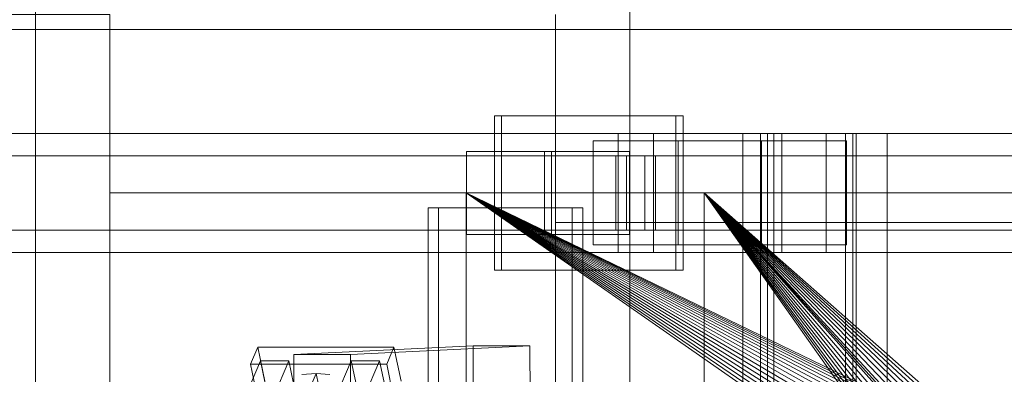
# Model space of a CAD drawing. Header units: millimetres. Extents: x -3490 to 61924, y -72580 to 6847.
# Tile 563 of 656: x 23720 to 24051, y -17631 to -17512. Entities that reach past the tile are written whole.
import ezdxf

# ---------------------------------------------------------------- set-up
doc = ezdxf.new("R2010")
doc.units = ezdxf.units.MM
for name, color, linetype, lineweight in [('COTAS_O', 1, 'Continuous', 0), ('superior_briquetadora', 7, 'Continuous', 0), ('superior_C02', 7, 'Continuous', 0)]:
    doc.layers.add(name, color=color, linetype=linetype, lineweight=lineweight)
doc.dimstyles.new('R19_100', dxfattribs={"dimtxt": 250, "dimasz": 150, "dimexe": 150, "dimexo": 80, "dimgap": 100, "dimtad": 1, "dimtih": 1, "dimtoh": 1, "dimdsep": 46, "dimcen": 0.09, "dimadec": 0, "dimazin": 0, "dimtfac": 1, "dimtdec": 4, "dimtofl": 0, "dimtmove": 0, "dimatfit": 3, "dimfxl": 1, "dimtolj": 1, "dimtzin": 0, "dimarcsym": 0})

# ---------------------------------------------------------------- blocks, each defined once
blk = doc.blocks.new('DIM_R29_47')
at = {"layer": 'COTAS_O'}
for p, q in [((23050.07, -17510), (23005.07, -17660)), ((23750.07, -17510), (23050.07, -17510)), ((23050.07, -19480), (23050.07, -17510)), ((23050.07, -17510), (23095.07, -17660)), ((23050.07, -19480), (23005.07, -19330)), ((23050.07, -19480), (23095.07, -19330)), ((23750.07, -19480), (23050.07, -19480))]:
    blk.add_line(p, q, dxfattribs=at)
blk.add_text('1970 O', height=250, rotation=90, dxfattribs=at).set_placement((22950.07, -18495))

msp = doc.modelspace()

# ---------------------------------------------------------------- linework, layer by layer
at = {"layer": 'superior_briquetadora'}
for p, q in [((23725.067, -17685), (23725.067, -17485)), ((23925.067, -17685), (23925.067, -17485)), ((23750.067, -17660), (23750.067, -17510)), ((23750.067, -18490), (23750.067, -17510)), ((23750.067, -17570), (23750.067, -17510)), ((23900.067, -17660), (23900.067, -17510)), ((23750.067, -17790), (23750.067, -17570)), ((23750.067, -17570), (25950.067, -17570)), ((23750.067, -17680), (23750.067, -17570)), ((23870.067, -17570), (23950.067, -17570)), ((23879.479, -17570), (23870.067, -17570)), ((23870.067, -17570), (24150.067, -17570)), ((23870.067, -17570), (24350.067, -17570)), ((23870.067, -17790), (23870.067, -17570)), ((23870.067, -17570), (23870.067, -17583.45)), ((23870.067, -17570), (24028.067, -17680)), ((24028.173, -17677.844), (23870.067, -17570)), ((24028.49, -17675.708), (23870.067, -17570)), ((24029.015, -17673.614), (23870.067, -17570)), ((24029.742, -17671.581), (23870.067, -17570)), ((24030.665, -17669.629), (23870.067, -17570)), ((24031.775, -17667.777), (23870.067, -17570)), ((24033.061, -17666.043), (23870.067, -17570)), ((24034.511, -17664.444), (23870.067, -17570)), ((24036.111, -17662.994), (23870.067, -17570)), ((24037.845, -17661.708), (23870.067, -17570)), ((24039.697, -17660.598), (23870.067, -17570)), ((24041.648, -17659.675), (23870.067, -17570)), ((24043.681, -17658.947), (23870.067, -17570)), ((24045.775, -17658.423), (23870.067, -17570)), ((24047.911, -17658.106), (23870.067, -17570)), ((24050.067, -17658), (23870.067, -17570)), ((24052.224, -17658.106), (23870.067, -17570)), ((23870.067, -17570), (25830.067, -17570)), ((23880.462, -17570), (23879.479, -17570)), ((23879.479, -17570), (23950.067, -17570)), ((23886.973, -17570), (23880.462, -17570)), ((23880.462, -17570), (23950.067, -17570)), ((23950.067, -17570), (23886.973, -17570)), ((23929.237, -17570), (23886.973, -17570)), ((24150.067, -17570), (23929.237, -17570)), ((23954.067, -17570), (23929.237, -17570)), ((23950.067, -17790), (23950.067, -17570)), ((23950.067, -17570), (24150.067, -17570)), ((23950.067, -17570), (24028.067, -17680)), ((23950.067, -17570), (24039.697, -17660.598)), ((24037.845, -17661.708), (23950.067, -17570)), ((24036.111, -17662.994), (23950.067, -17570)), ((24034.511, -17664.444), (23950.067, -17570)), ((24033.061, -17666.043), (23950.067, -17570)), ((24031.775, -17667.777), (23950.067, -17570)), ((24030.665, -17669.629), (23950.067, -17570)), ((24029.742, -17671.581), (23950.067, -17570)), ((24029.015, -17673.614), (23950.067, -17570)), ((24028.49, -17675.708), (23950.067, -17570)), ((24028.173, -17677.844), (23950.067, -17570)), ((23950.067, -17570), (24041.648, -17659.675)), ((23950.067, -17570), (24043.681, -17658.947)), ((23950.067, -17570), (24045.775, -17658.423)), ((23950.067, -17570), (24047.911, -17658.106)), ((23950.067, -17570), (24050.067, -17658)), ((23950.067, -17570), (24150.067, -17790)), ((24230.067, -17570), (23954.067, -17570)), ((24243.401, -17570), (23954.067, -17570)), ((23900.067, -17590), (23900.067, -17580)), ((23900.067, -17580), (25800.067, -17580)), ((23870.067, -17583.45), (23870.067, -17790)), ((23900.067, -17590), (25800.067, -17590))]:
    msp.add_line(p, q, dxfattribs=at)
at = {"layer": 'superior_C02'}
for p, q in [((23496.108, -17515), (24221.566, -17515)), ((24224.547, -17515), (23499.089, -17515)), ((23940.636, -17544), (23879.545, -17544)), ((23879.545, -17544), (23879.545, -17596)), ((23881.929, -17544), (23879.545, -17544)), ((23881.929, -17596), (23881.929, -17544)), ((23881.929, -17544), (23943.02, -17544)), ((23940.636, -17596), (23940.636, -17544)), ((23940.636, -17544), (23943.02, -17544)), ((23943.02, -17544), (23943.02, -17596)), ((23921.126, -17550), (22775.666, -17550)), ((22787.589, -17550), (23933.048, -17550)), ((23976.266, -17550), (22830.806, -17550)), ((22845.709, -17550), (23991.168, -17550)), ((23921.126, -17550), (23921.126, -17590)), ((23933.048, -17550), (23921.126, -17550)), ((24245.673, -17550), (23921.126, -17550)), ((23933.048, -17590), (23933.048, -17550)), ((23933.048, -17550), (24257.595, -17550)), ((24001.318, -17550), (23963.136, -17550)), ((23963.136, -17550), (23963.136, -18450)), ((23973.568, -17550), (23963.136, -17550)), ((23997.745, -17550), (23969.109, -17550)), ((23969.109, -17550), (23969.109, -17690)), ((23971.493, -17550), (23969.109, -17550)), ((23971.493, -17690), (23971.493, -17550)), ((23971.493, -17550), (24000.129, -17550)), ((23973.568, -18450), (23973.568, -17550)), ((23973.568, -17550), (24011.75, -17550)), ((23976.266, -17550), (23976.266, -17590)), ((23991.168, -17550), (23976.266, -17550)), ((24300.813, -17550), (23976.266, -17550)), ((23991.168, -17590), (23991.168, -17550)), ((23991.168, -17550), (24315.715, -17550)), ((23997.745, -17690), (23997.745, -17550)), ((24000.129, -17550), (23997.745, -17550)), ((24000.129, -17550), (24000.129, -17690)), ((24001.318, -18450), (24001.318, -17550)), ((24001.318, -17550), (24011.75, -17550)), ((24011.75, -17550), (24011.75, -18450)), ((23941.405, -17552.5), (23912.769, -17552.5)), ((23912.769, -17552.5), (23912.769, -17587.5)), ((23969.399, -17552.5), (23912.769, -17552.5)), ((23941.405, -17587.5), (23941.405, -17552.5)), ((23941.405, -17552.5), (23998.035, -17552.5)), ((23969.399, -17587.5), (23969.399, -17552.5)), ((23969.399, -17552.5), (23998.035, -17552.5)), ((23998.035, -17552.5), (23998.035, -17587.5)), ((23920.432, -17557.5), (22831.602, -17557.5)), ((22844.912, -17557.5), (23933.742, -17557.5)), ((23898.716, -17556), (23870.079, -17556)), ((23870.079, -17556), (23870.079, -17584)), ((23896.368, -17556), (23870.079, -17556)), ((23896.368, -17584), (23896.368, -17556)), ((23896.368, -17556), (23925.005, -17556)), ((23898.716, -17584), (23898.716, -17556)), ((23898.716, -17556), (23925.005, -17556)), ((23920.432, -17557.5), (23920.432, -17582.5)), ((23933.742, -17557.5), (23920.432, -17557.5)), ((23930.169, -17557.5), (23924.005, -17557.5)), ((23924.005, -17557.5), (23924.005, -17582.5)), ((23924.005, -17557.5), (24305.182, -17557.5)), ((23925.005, -17556), (23925.005, -17584)), ((23930.169, -17582.5), (23930.169, -17557.5)), ((24311.346, -17557.5), (23930.169, -17557.5)), ((23933.742, -17582.5), (23933.742, -17557.5)), ((23905.662, -17575), (23857.171, -17575)), ((23857.171, -17575), (23857.171, -18425)), ((23860.748, -17575), (23857.171, -17575)), ((23860.748, -18425), (23860.748, -17575)), ((23860.748, -17575), (23909.239, -17575)), ((23905.662, -18425), (23905.662, -17575)), ((23905.662, -17575), (23909.239, -17575)), ((23909.239, -17575), (23909.239, -18425)), ((22831.602, -17582.5), (23920.432, -17582.5)), ((22844.912, -17582.5), (23933.742, -17582.5)), ((23870.079, -17584), (23898.716, -17584)), ((23870.079, -17584), (23896.368, -17584)), ((23925.005, -17584), (23896.368, -17584)), ((23925.005, -17584), (23898.716, -17584)), ((23920.432, -17582.5), (23933.742, -17582.5)), ((23924.005, -17582.5), (23930.169, -17582.5)), ((23924.005, -17582.5), (24305.182, -17582.5)), ((23930.169, -17582.5), (24311.346, -17582.5)), ((23912.769, -17587.5), (23941.405, -17587.5)), ((23969.399, -17587.5), (23912.769, -17587.5)), ((23998.035, -17587.5), (23941.405, -17587.5)), ((23998.035, -17587.5), (23969.399, -17587.5)), ((22775.666, -17590), (23921.126, -17590)), ((22787.589, -17590), (23933.048, -17590)), ((22830.806, -17590), (23976.266, -17590)), ((22845.709, -17590), (23991.168, -17590)), ((23921.126, -17590), (23933.048, -17590)), ((23921.126, -17590), (24245.673, -17590)), ((23933.048, -17590), (24257.595, -17590)), ((23976.266, -17590), (23991.168, -17590)), ((23976.266, -17590), (24300.813, -17590)), ((23991.168, -17590), (24315.715, -17590)), ((23879.545, -17596), (23940.636, -17596)), ((23879.545, -17596), (23881.929, -17596)), ((23943.02, -17596), (23881.929, -17596)), ((23943.02, -17596), (23940.636, -17596)), ((23799.893, -17621.857), (23797.445, -17627.592)), ((23802.274, -17633.325), (23799.893, -17621.857)), ((23799.893, -17621.857), (23845.712, -17621.914)), ((23872.354, -17621.488), (23811.961, -17624.356)), ((23831.052, -17624.356), (23811.961, -17624.356)), ((23811.961, -17624.356), (23812.037, -17642.354)), ((23831.052, -17624.356), (23891.445, -17621.488)), ((23831.128, -17642.354), (23831.052, -17624.356)), ((23843.264, -17627.65), (23845.712, -17621.914)), ((23845.712, -17621.914), (23848.092, -17633.382)), ((23872.43, -17639.486), (23872.354, -17621.488)), ((23872.354, -17621.488), (23891.445, -17621.488)), ((23891.445, -17621.488), (23891.521, -17639.486)), ((23800.799, -17626.449), (23789.048, -17653.98)), ((23843.264, -17627.65), (23797.445, -17627.592)), ((23797.445, -17627.592), (23799.826, -17639.061)), ((23798.594, -17653.992), (23810.344, -17626.461)), ((23803.179, -17637.917), (23800.799, -17626.449)), ((23800.799, -17626.449), (23810.344, -17626.461)), ((23810.344, -17626.461), (23812.724, -17637.929)), ((23831.344, -17626.487), (23819.594, -17654.019)), ((23829.139, -17654.031), (23840.89, -17626.499)), ((23833.724, -17637.955), (23831.344, -17626.487)), ((23831.344, -17626.487), (23840.89, -17626.499)), ((23840.89, -17626.499), (23843.27, -17637.967)), ((23845.644, -17639.118), (23843.264, -17627.65)), ((23814.693, -17631.1), (23819.545, -17630.735)), ((23819.545, -17630.735), (23817.097, -17636.47)), ((23821.586, -17640.564), (23819.545, -17630.735)), ((23819.545, -17630.735), (23824.081, -17631.112))]:
    msp.add_line(p, q, dxfattribs=at)

# ---------------------------------------------------------------- dimensions: what is measured, and where the dimension line sits
at = {"layer": 'COTAS_O'}
dim = msp.add_aligned_dim(p1=(23750.067, -19480), p2=(23750.067, -17510), distance=700, text='<> O', dimstyle='R19_100', dxfattribs=at)
dim.commit()
dim.dimension.update_dxf_attribs({"geometry": 'DIM_R29_47', "text_midpoint": (23050.067, -18495)})

doc.saveas('drawing.dxf')
